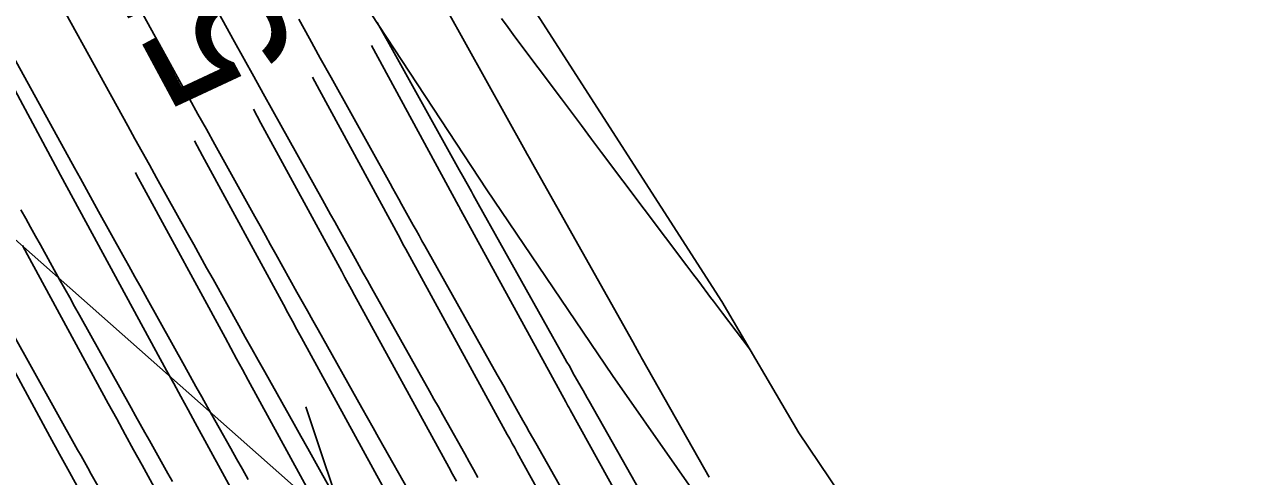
# Model space of a CAD drawing. Extents: x 954385 to 988206, y 1868364 to 1924553.
# Drawn here: x 957587.7 to 957642.4, y 1920281.7 to 1920301.8 of the extents above; entities that cross this region are included whole.
import ezdxf

# ---------------------------------------------------------------- set-up
doc = ezdxf.new("R2010")
doc.units = 0
for name, color, linetype in [('16', 7, 'Continuous'), ('24', 7, 'Continuous'), ('26', 7, 'Continuous'), ('6', 7, 'Continuous'), ('7', 7, 'Continuous')]:
    doc.layers.add(name, color=color, linetype=linetype)

msp = doc.modelspace()

# ---------------------------------------------------------------- linework, layer by layer
at = {"layer": '16'}
for points in [[(957450.815, 1920332.788), (957523.933, 1920382.247), (957528.249, 1920373.093), (957532.507, 1920363.9), (957536.678, 1920354.649), (957540.735, 1920345.321), (957544.536, 1920336.712), (957544.181, 1920336.46), (957544.363, 1920335.701), (957553.229, 1920329.626), (957564.727, 1920325.33), (957576.259, 1920321.058), (957587.884, 1920316.848), (957597.031, 1920310.962), (957602.817, 1920302.803), (957608.305, 1920294.443), (957613.907, 1920286.16), (957619.639, 1920277.964), (957625.387, 1920269.779), (957631.03, 1920261.523), (957636.615, 1920253.228), (957642.475, 1920245.119), (957647.904, 1920236.718)], [(957598.976, 1920277.38), (957595.314, 1920284.062), (957594.996, 1920284.644), (957594.678, 1920285.225), (957594.361, 1920285.808), (957594.044, 1920286.39), (957590.447, 1920293.011), (957590.164, 1920293.532), (957589.881, 1920294.053), (957589.599, 1920294.575), (957589.318, 1920295.097), (957585.702, 1920301.807)], [(957616.642, 1920276.289), (957612.027, 1920284.642), (957611.978, 1920284.731), (957611.928, 1920284.821), (957611.879, 1920284.911), (957611.83, 1920285), (957607.158, 1920293.526), (957607.13, 1920293.578), (957607.102, 1920293.629), (957607.074, 1920293.681), (957607.046, 1920293.732), (957603.169, 1920300.867)], [(957600.54, 1920299.453), (957600.848, 1920298.885), (957604.446, 1920292.264), (957604.531, 1920292.106), (957604.617, 1920291.948), (957604.703, 1920291.791), (957604.789, 1920291.634), (957609.221, 1920283.545), (957609.332, 1920283.343), (957609.444, 1920283.14), (957609.555, 1920282.938), (957609.667, 1920282.736), (957614.034, 1920274.832)], [(957606.959, 1920281.459), (957606.786, 1920281.774), (957606.613, 1920282.09), (957602.421, 1920289.741), (957602.277, 1920290.004), (957602.133, 1920290.268), (957601.989, 1920290.531), (957601.845, 1920290.795), (957598.248, 1920297.416), (957597.91, 1920298.038)], [(957595.281, 1920296.623), (957595.647, 1920295.948), (957599.245, 1920289.327), (957599.446, 1920288.957), (957599.648, 1920288.587), (957599.85, 1920288.217), (957600.052, 1920287.848), (957604.005, 1920280.634)], [(957601.396, 1920279.179), (957597.683, 1920285.955), (957597.423, 1920286.43), (957597.163, 1920286.906), (957596.904, 1920287.382), (957596.645, 1920287.858), (957593.047, 1920294.479), (957592.706, 1920295.107), (957592.652, 1920295.208)], [(957596.614, 1920275.474), (957592.946, 1920282.169), (957592.569, 1920282.857), (957592.194, 1920283.545), (957591.819, 1920284.233), (957591.444, 1920284.921), (957587.846, 1920291.543), (957587.621, 1920291.957)], [(957585.246, 1920290.074), (957588.844, 1920283.453), (957589.276, 1920282.658), (957589.709, 1920281.864), (957590.143, 1920281.07)]]:
    msp.add_lwpolyline(points, dxfattribs=at)
at = {"layer": '24'}
msp.add_lwpolyline([(957549.482, 1920339.164), (957560.756, 1920334.717), (957570.908, 1920329.511), (957581.076, 1920324.316), (957590.795, 1920318.817), (957593.82, 1920317.217), (957602.826, 1920314.882), (957607.972, 1920306.291), (957613.378, 1920297.874), (957618.787, 1920289.46), (957622.216, 1920283.607), (957624.02, 1920280.927), (957629.264, 1920272.401), (957634.701, 1920264.006), (957640.225, 1920255.67), (957645.505, 1920247.168)], dxfattribs=at)
at = {"layer": '26'}
msp.add_lwpolyline([(957557.131, 1920318.928), (957602.153, 1920279.081), (957596.274, 1920280.278), (957602.153, 1920279.081), (957600.25, 1920284.771)], dxfattribs=at)
at = {"layer": '6'}
for points in [[(957591.031, 1920312.009), (957597.073, 1920301.036), (957597.498, 1920300.265), (957597.924, 1920299.494), (957598.351, 1920298.724), (957598.779, 1920297.954), (957600.987, 1920293.99), (957601.169, 1920293.663), (957601.35, 1920293.336), (957601.532, 1920293.01), (957601.714, 1920292.683), (957602.442, 1920291.376), (957602.624, 1920291.05), (957602.806, 1920290.723), (957602.988, 1920290.397), (957603.171, 1920290.071), (957605.759, 1920285.463), (957605.955, 1920285.114), (957606.151, 1920284.765), (957606.347, 1920284.416), (957606.543, 1920284.067), (957607.327, 1920282.671), (957607.523, 1920282.323), (957607.719, 1920281.974), (957607.916, 1920281.625)], [(957591.292, 1920280.696), (957590.685, 1920281.778), (957590.533, 1920282.048), (957590.381, 1920282.319), (957590.23, 1920282.59), (957590.079, 1920282.861), (957587.152, 1920288.119)]]:
    msp.add_lwpolyline(points, dxfattribs=at)
at = {"layer": '7'}
for points in [[(957604.755, 1920281.146), (957603.738, 1920282.955), (957603.489, 1920283.399), (957603.24, 1920283.843), (957602.991, 1920284.287), (957602.741, 1920284.73), (957600.792, 1920288.201), (957600.557, 1920288.622), (957600.321, 1920289.043), (957600.086, 1920289.463), (957599.851, 1920289.885), (957598.914, 1920291.569), (957598.679, 1920291.991), (957598.445, 1920292.412), (957598.21, 1920292.833), (957597.976, 1920293.254), (957596.189, 1920296.462), (957595.814, 1920297.137), (957595.439, 1920297.813), (957595.065, 1920298.489), (957594.692, 1920299.166), (957589.545, 1920308.515)], [(957602.343, 1920279.336), (957600.934, 1920281.844), (957600.631, 1920282.382), (957600.329, 1920282.921), (957600.026, 1920283.459), (957599.724, 1920283.998), (957598.413, 1920286.332), (957598.125, 1920286.847), (957597.836, 1920287.362), (957597.549, 1920287.877), (957597.261, 1920288.393), (957596.113, 1920290.456), (957595.826, 1920290.971), (957595.539, 1920291.487), (957595.252, 1920292.003), (957594.964, 1920292.519), (957593.599, 1920294.97), (957593.276, 1920295.551), (957592.954, 1920296.132), (957592.633, 1920296.714), (957592.312, 1920297.296), (957588.058, 1920305.021)], [(957605.632, 1920304.078), (957610.02, 1920296.197), (957610.116, 1920296.024), (957610.212, 1920295.852), (957610.236, 1920295.809), (957610.26, 1920295.766), (957610.284, 1920295.723), (957610.308, 1920295.68), (957614.811, 1920287.66), (957614.92, 1920287.467), (957615.101, 1920287.145), (957615.137, 1920287.08), (957615.173, 1920287.016), (957615.209, 1920286.952), (957615.246, 1920286.887), (957618.213, 1920281.642)], [(957599.931, 1920302.04), (957600.409, 1920301.175), (957600.889, 1920300.31), (957601.37, 1920299.446), (957603.998, 1920294.725), (957604.127, 1920294.493), (957604.256, 1920294.261), (957604.385, 1920294.029), (957604.515, 1920293.797), (957605.032, 1920292.868), (957605.161, 1920292.636), (957605.291, 1920292.404), (957605.42, 1920292.172), (957605.55, 1920291.94), (957608.776, 1920286.195), (957608.919, 1920285.941), (957609.062, 1920285.687), (957609.204, 1920285.433), (957609.347, 1920285.179), (957609.918, 1920284.162), (957610.061, 1920283.908), (957610.204, 1920283.655), (957610.347, 1920283.401), (957610.49, 1920283.147), (957612.511, 1920279.576)], [(957615.362, 1920280.609), (957612.868, 1920285.017), (957612.778, 1920285.176), (957612.688, 1920285.335), (957612.599, 1920285.494), (957612.509, 1920285.654), (957612.151, 1920286.29), (957612.062, 1920286.45), (957611.973, 1920286.609), (957611.883, 1920286.768), (957611.794, 1920286.927), (957607.929, 1920293.81), (957607.852, 1920293.947), (957607.775, 1920294.085), (957607.698, 1920294.222), (957607.622, 1920294.36), (957607.239, 1920295.048), (957607.085, 1920295.323), (957607.009, 1920295.461), (957603.96, 1920300.937), (957603.427, 1920301.896)], [(957620.033, 1920287.334), (957618.811, 1920288.947), (957618.679, 1920289.122), (957618.546, 1920289.297), (957618.414, 1920289.473), (957618.282, 1920289.648), (957617.754, 1920290.35), (957617.49, 1920290.7), (957617.226, 1920291.051), (957613.422, 1920296.107), (957612.974, 1920296.703), (957612.527, 1920297.299), (957612.08, 1920297.895), (957611.634, 1920298.492), (957609.564, 1920301.263), (957609.261, 1920301.668), (957608.958, 1920302.074)], [(957597.676, 1920281.539), (957597.418, 1920281.999), (957597.159, 1920282.459), (957596.901, 1920282.919), (957595.867, 1920284.76), (957595.609, 1920285.22), (957595.351, 1920285.681), (957595.094, 1920286.142), (957594.837, 1920286.603), (957593.174, 1920289.59), (957592.903, 1920290.076), (957592.633, 1920290.563), (957592.362, 1920291.049), (957592.092, 1920291.535), (957591.009, 1920293.479), (957590.739, 1920293.965), (957590.469, 1920294.451), (957590.2, 1920294.938), (957589.931, 1920295.425), (957586.572, 1920301.527)], [(957594.302, 1920281.442), (957594.097, 1920281.807), (957593.276, 1920283.269), (957593.071, 1920283.634), (957592.866, 1920284), (957592.662, 1920284.366), (957592.458, 1920284.732), (957590.163, 1920288.855), (957589.945, 1920289.246), (957589.727, 1920289.638), (957589.509, 1920290.029), (957589.291, 1920290.421), (957588.419, 1920291.987), (957588.201, 1920292.378), (957587.984, 1920292.77), (957587.767, 1920293.162), (957587.551, 1920293.555)]]:
    msp.add_lwpolyline(points, dxfattribs=at)

# ---------------------------------------------------------------- texts
at = {"layer": '16'}
msp.add_text('550', height=6, rotation=118.2855, dxfattribs=at).set_placement((957600.044, 1920300.403))

doc.saveas('drawing.dxf')
